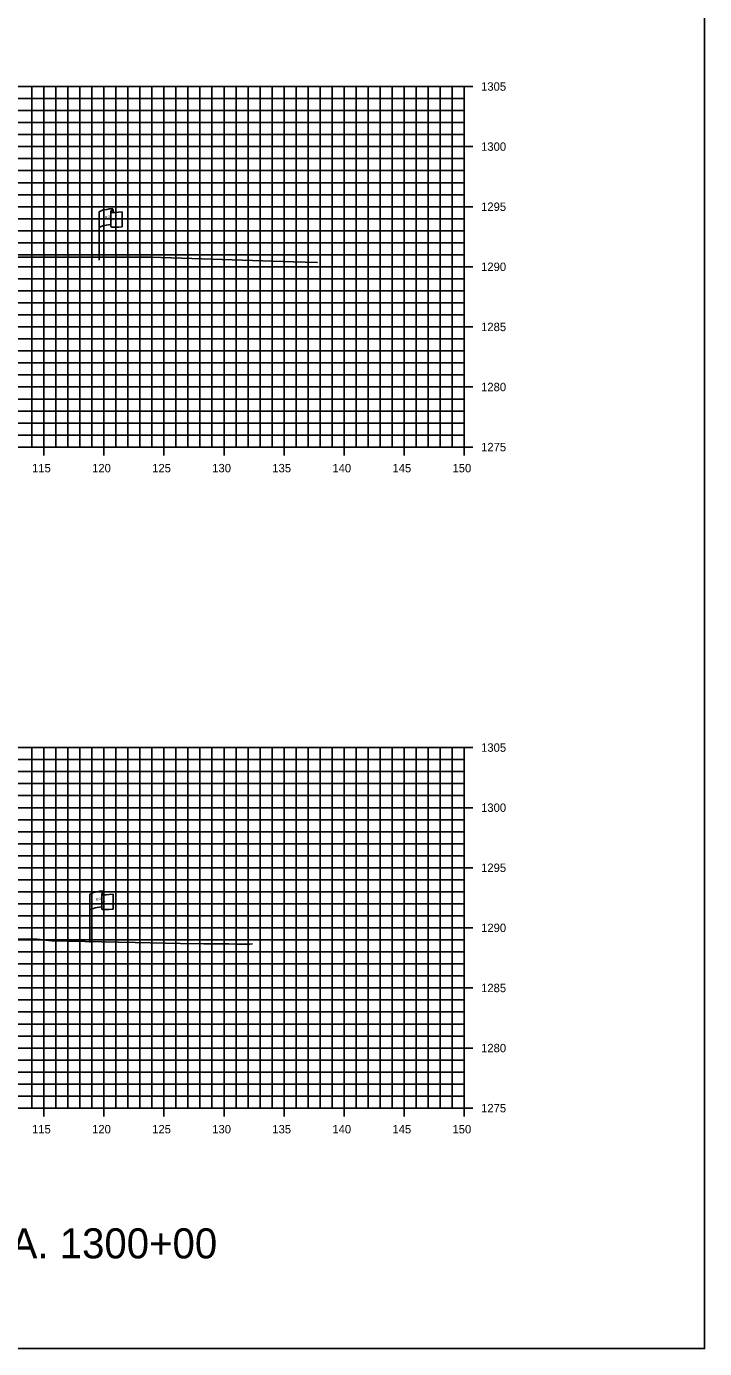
# Model space of a CAD drawing. Extents: x 674939 to 678919, y 750652 to 765176.
# Drawn here: x 678862.1 to 678918.5, y 764036.3 to 764146.3 of the extents above; entities that cross this region are included whole.
import ezdxf

# ---------------------------------------------------------------- set-up
doc = ezdxf.new("R2010")
doc.units = 0
for name, color, linetype in [('Level 10', 7, 'Continuous'), ('Level 20', 7, 'Continuous'), ('Level 21', 7, 'Continuous'), ('Level 28', 7, 'Continuous'), ('Level 4', 7, 'Continuous'), ('Level 8', 7, 'Continuous'), ('Level 9', 7, 'Continuous')]:
    doc.layers.add(name, color=color, linetype=linetype)

msp = doc.modelspace()

# ---------------------------------------------------------------- linework, layer by layer
at = {"layer": 'Level 10'}
for points in [[(678861.05, 764127.09), (678871.05, 764127.1), (678872.48, 764127.08), (678884.3, 764126.7), (678886.28, 764126.65), (678886.32, 764126.67)], [(678859.52, 764070.34), (678862.99, 764070.34), (678863.22, 764070.33), (678864.21, 764070.2), (678871.13, 764070.07), (678874.92, 764070), (678876.85, 764069.96), (678878.07, 764069.95), (678878.94, 764069.95), (678879.58, 764069.94), (678880.08, 764069.94), (678880.4, 764069.94), (678880.68, 764069.94), (678880.91, 764069.95)]]:
    msp.add_lwpolyline(points, dxfattribs=at)
at = {"layer": 'Level 20'}
for p, q in [((678598.53, 764141.29), (678898.53, 764141.29)), ((678862.53, 764111.29), (678862.53, 764141.29)), ((678863.53, 764111.29), (678863.53, 764141.29)), ((678864.53, 764111.29), (678864.53, 764141.29)), ((678865.53, 764111.29), (678865.53, 764141.29)), ((678866.53, 764111.29), (678866.53, 764141.29)), ((678867.53, 764111.29), (678867.53, 764141.29)), ((678868.53, 764111.29), (678868.53, 764141.29)), ((678869.53, 764111.29), (678869.53, 764141.29)), ((678870.53, 764111.29), (678870.53, 764141.29)), ((678871.53, 764111.29), (678871.53, 764141.29)), ((678872.53, 764111.29), (678872.53, 764141.29)), ((678873.53, 764111.29), (678873.53, 764141.29)), ((678874.53, 764111.29), (678874.53, 764141.29)), ((678875.53, 764111.29), (678875.53, 764141.29)), ((678876.53, 764111.29), (678876.53, 764141.29)), ((678877.53, 764111.29), (678877.53, 764141.29)), ((678878.53, 764111.29), (678878.53, 764141.29)), ((678879.53, 764111.29), (678879.53, 764141.29)), ((678880.53, 764111.29), (678880.53, 764141.29)), ((678881.53, 764111.29), (678881.53, 764141.29)), ((678882.53, 764111.29), (678882.53, 764141.29)), ((678883.53, 764111.29), (678883.53, 764141.29)), ((678884.53, 764111.29), (678884.53, 764141.29)), ((678885.53, 764111.29), (678885.53, 764141.29)), ((678886.53, 764111.29), (678886.53, 764141.29)), ((678887.53, 764111.29), (678887.53, 764141.29)), ((678888.53, 764111.29), (678888.53, 764141.29)), ((678889.53, 764111.29), (678889.53, 764141.29)), ((678890.53, 764111.29), (678890.53, 764141.29)), ((678891.53, 764111.29), (678891.53, 764141.29)), ((678892.53, 764111.29), (678892.53, 764141.29)), ((678893.53, 764111.29), (678893.53, 764141.29)), ((678894.53, 764111.29), (678894.53, 764141.29)), ((678895.53, 764111.29), (678895.53, 764141.29)), ((678896.53, 764111.29), (678896.53, 764141.29)), ((678897.53, 764111.29), (678897.53, 764141.29)), ((678898.53, 764111.29), (678898.53, 764141.29)), ((678598.53, 764140.29), (678898.53, 764140.29)), ((678598.53, 764139.29), (678898.53, 764139.29)), ((678598.53, 764138.29), (678898.53, 764138.29)), ((678598.53, 764137.29), (678898.53, 764137.29)), ((678598.53, 764136.29), (678898.53, 764136.29)), ((678598.53, 764135.29), (678898.53, 764135.29)), ((678598.53, 764134.29), (678898.53, 764134.29)), ((678598.53, 764133.29), (678898.53, 764133.29)), ((678598.53, 764132.29), (678898.53, 764132.29)), ((678598.53, 764131.29), (678898.53, 764131.29)), ((678598.53, 764130.29), (678898.53, 764130.29)), ((678598.53, 764129.29), (678898.53, 764129.29)), ((678598.53, 764128.29), (678898.53, 764128.29)), ((678598.53, 764127.29), (678898.53, 764127.29)), ((678598.53, 764126.29), (678898.53, 764126.29)), ((678598.53, 764125.29), (678898.53, 764125.29)), ((678598.53, 764124.29), (678898.53, 764124.29)), ((678598.53, 764123.29), (678898.53, 764123.29)), ((678598.53, 764122.29), (678898.53, 764122.29)), ((678598.53, 764121.29), (678898.53, 764121.29)), ((678598.53, 764120.29), (678898.53, 764120.29)), ((678598.53, 764119.29), (678898.53, 764119.29)), ((678598.53, 764118.29), (678898.53, 764118.29)), ((678598.53, 764117.29), (678898.53, 764117.29)), ((678598.53, 764116.29), (678898.53, 764116.29)), ((678598.53, 764115.29), (678898.53, 764115.29)), ((678598.53, 764114.29), (678898.53, 764114.29)), ((678598.53, 764113.29), (678898.53, 764113.29)), ((678598.53, 764112.29), (678898.53, 764112.29)), ((678598.53, 764111.29), (678898.53, 764111.29)), ((678598.53, 764086.29), (678898.53, 764086.29)), ((678862.53, 764056.29), (678862.53, 764086.29)), ((678863.53, 764056.29), (678863.53, 764086.29)), ((678864.53, 764056.29), (678864.53, 764086.29)), ((678865.53, 764056.29), (678865.53, 764086.29)), ((678866.53, 764056.29), (678866.53, 764086.29)), ((678867.53, 764056.29), (678867.53, 764086.29)), ((678868.53, 764056.29), (678868.53, 764086.29)), ((678869.53, 764056.29), (678869.53, 764086.29)), ((678870.53, 764056.29), (678870.53, 764086.29)), ((678871.53, 764056.29), (678871.53, 764086.29)), ((678872.53, 764056.29), (678872.53, 764086.29)), ((678873.53, 764056.29), (678873.53, 764086.29)), ((678874.53, 764056.29), (678874.53, 764086.29)), ((678875.53, 764056.29), (678875.53, 764086.29)), ((678876.53, 764056.29), (678876.53, 764086.29)), ((678877.53, 764056.29), (678877.53, 764086.29)), ((678878.53, 764056.29), (678878.53, 764086.29)), ((678879.53, 764056.29), (678879.53, 764086.29)), ((678880.53, 764056.29), (678880.53, 764086.29)), ((678881.53, 764056.29), (678881.53, 764086.29)), ((678882.53, 764056.29), (678882.53, 764086.29)), ((678883.53, 764056.29), (678883.53, 764086.29)), ((678884.53, 764056.29), (678884.53, 764086.29)), ((678885.53, 764056.29), (678885.53, 764086.29)), ((678886.53, 764056.29), (678886.53, 764086.29)), ((678887.53, 764056.29), (678887.53, 764086.29)), ((678888.53, 764056.29), (678888.53, 764086.29)), ((678889.53, 764056.29), (678889.53, 764086.29)), ((678890.53, 764056.29), (678890.53, 764086.29)), ((678891.53, 764056.29), (678891.53, 764086.29)), ((678892.53, 764056.29), (678892.53, 764086.29)), ((678893.53, 764056.29), (678893.53, 764086.29)), ((678894.53, 764056.29), (678894.53, 764086.29)), ((678895.53, 764056.29), (678895.53, 764086.29)), ((678896.53, 764056.29), (678896.53, 764086.29)), ((678897.53, 764056.29), (678897.53, 764086.29)), ((678898.53, 764056.29), (678898.53, 764086.29)), ((678598.53, 764085.29), (678898.53, 764085.29)), ((678598.53, 764084.29), (678898.53, 764084.29)), ((678598.53, 764083.29), (678898.53, 764083.29)), ((678598.53, 764082.29), (678898.53, 764082.29)), ((678598.53, 764081.29), (678898.53, 764081.29)), ((678598.53, 764080.29), (678898.53, 764080.29)), ((678598.53, 764079.29), (678898.53, 764079.29)), ((678598.53, 764078.29), (678898.53, 764078.29)), ((678598.53, 764077.29), (678898.53, 764077.29)), ((678598.53, 764076.29), (678898.53, 764076.29)), ((678598.53, 764075.29), (678898.53, 764075.29)), ((678598.53, 764074.29), (678898.53, 764074.29)), ((678598.53, 764073.29), (678898.53, 764073.29)), ((678598.53, 764072.29), (678898.53, 764072.29)), ((678598.53, 764071.29), (678898.53, 764071.29)), ((678598.53, 764070.29), (678898.53, 764070.29)), ((678598.53, 764069.29), (678898.53, 764069.29)), ((678598.53, 764068.29), (678898.53, 764068.29)), ((678598.53, 764067.29), (678898.53, 764067.29)), ((678598.53, 764066.29), (678898.53, 764066.29)), ((678598.53, 764065.29), (678898.53, 764065.29)), ((678598.53, 764064.29), (678898.53, 764064.29)), ((678598.53, 764063.29), (678898.53, 764063.29)), ((678598.53, 764062.29), (678898.53, 764062.29)), ((678598.53, 764061.29), (678898.53, 764061.29)), ((678598.53, 764060.29), (678898.53, 764060.29)), ((678598.53, 764059.29), (678898.53, 764059.29)), ((678598.53, 764058.29), (678898.53, 764058.29)), ((678598.53, 764057.29), (678898.53, 764057.29)), ((678598.53, 764056.29), (678898.53, 764056.29))]:
    msp.add_line(p, q, dxfattribs=at)
at = {"layer": 'Level 28'}
for p, q in [((678868.13, 764126.85), (678868.13, 764130.8)), ((678869.12, 764130.9), (678869.12, 764130.88)), ((678869.12, 764130.88), (678869.12, 764129.66)), ((678869.29, 764131.05), (678869.29, 764130.81)), ((678870.06, 764130.86), (678870.06, 764129.62)), ((678867.36, 764070.08), (678867.36, 764074.03)), ((678868.36, 764074.12), (678868.36, 764074.11)), ((678868.36, 764074.11), (678868.36, 764072.88)), ((678868.52, 764074.28), (678868.52, 764074.04)), ((678869.29, 764074.08), (678869.29, 764072.84))]:
    msp.add_line(p, q, dxfattribs=at)
for centre, radius, start, end in [((678869.2, 764130.9), 0.078, 88.6458, 274.2828), ((678869.21, 764131.05), 0.0783, 263.0712, 93.9564), ((678869.2, 764129.66), 0.0783, 180, 273.9564), ((678868.45, 764074.28), 0.0783, 263.0712, 93.9564), ((678868.43, 764074.12), 0.078, 88.6458, 274.2828), ((678868.43, 764072.88), 0.0783, 180, 273.9564)]:
    msp.add_arc(centre, radius, start, end, dxfattribs=at)
for centre, major_axis, ratio, start_param, end_param in [((678869.71, 764130.84), (-1.58, -0.04), 0.19887, 5.030368, 6.283185), ((678870.42, 764130.96), (-1.23, -0.13), 0.052933, 0.159456, 1.268315), ((678869.7, 764129.53), (-1.58, -0.04), 0.19887, 5.083035, 6.194897), ((678870.42, 764129.72), (-1.23, -0.13), 0.052933, 0.159456, 1.268315), ((678868.94, 764074.07), (-1.58, -0.04), 0.19887, 5.030368, 6.283185), ((678869.65, 764074.19), (-1.23, -0.13), 0.052933, 0.159456, 1.268315), ((678868.94, 764072.75), (-1.58, -0.04), 0.19887, 5.083035, 6.194897), ((678869.65, 764072.95), (-1.23, -0.13), 0.052933, 0.159456, 1.268315)]:
    msp.add_ellipse(centre, major_axis=major_axis, ratio=ratio, start_param=start_param, end_param=end_param, dxfattribs=at)
at = {"layer": 'Level 4'}
msp.add_lwpolyline([(678578.53, 764036.29), (678918.53, 764036.29), (678918.53, 764256.29), (678578.53, 764256.29)], close=True, dxfattribs=at)
at = {"layer": 'Level 8'}
for p, q in [((678899.23, 764141.29), (678897.83, 764141.29)), ((678898.53, 764111.29), (678898.53, 764141.29)), ((678899.23, 764136.29), (678897.83, 764136.29)), ((678899.23, 764131.29), (678897.83, 764131.29)), ((678899.23, 764126.29), (678897.83, 764126.29)), ((678899.23, 764121.29), (678897.83, 764121.29)), ((678899.23, 764116.29), (678897.83, 764116.29)), ((678863.53, 764110.59), (678863.53, 764111.99)), ((678868.53, 764110.59), (678868.53, 764111.99)), ((678873.53, 764110.59), (678873.53, 764111.99)), ((678878.53, 764110.59), (678878.53, 764111.99)), ((678883.53, 764110.59), (678883.53, 764111.99)), ((678888.53, 764110.59), (678888.53, 764111.99)), ((678893.53, 764110.59), (678893.53, 764111.99)), ((678898.53, 764110.59), (678898.53, 764111.99)), ((678598.53, 764111.29), (678898.53, 764111.29)), ((678899.23, 764111.29), (678897.83, 764111.29)), ((678899.23, 764086.29), (678897.83, 764086.29)), ((678898.53, 764056.29), (678898.53, 764086.29)), ((678899.23, 764081.29), (678897.83, 764081.29)), ((678899.23, 764076.29), (678897.83, 764076.29)), ((678899.23, 764071.29), (678897.83, 764071.29)), ((678899.23, 764066.29), (678897.83, 764066.29)), ((678899.23, 764061.29), (678897.83, 764061.29)), ((678863.53, 764055.59), (678863.53, 764056.99)), ((678868.53, 764055.59), (678868.53, 764056.99)), ((678873.53, 764055.59), (678873.53, 764056.99)), ((678878.53, 764055.59), (678878.53, 764056.99)), ((678883.53, 764055.59), (678883.53, 764056.99)), ((678888.53, 764055.59), (678888.53, 764056.99)), ((678893.53, 764055.59), (678893.53, 764056.99)), ((678898.53, 764055.59), (678898.53, 764056.99)), ((678598.53, 764056.29), (678898.53, 764056.29)), ((678899.23, 764056.29), (678897.83, 764056.29))]:
    msp.add_line(p, q, dxfattribs=at)

# ---------------------------------------------------------------- texts
at = {"layer": 'Level 21'}
msp.add_text('STA. 1298+00 TO STA. 1300+00', height=2.5, dxfattribs=at).set_placement((678828.53, 764043.79))
at = {"layer": 'Level 28'}
for s, height, rotation, p in [('R ', 0.2, 9.9884, (678868.65, 764130.3)), (' O', 0.2, 9.9884, (678868.79, 764130.35)), ('DWB 11-9-07', 0.01, 90, (678869.29, 764130.81)), ('W', 0.2, 351.1788, (678869.12, 764130.18)), ('DWB 11-9-07', 0.01, 5.0717, (678869.96, 764129.61)), ('DWB 11-9-07', 0.01, 90, (678868.12, 764126.85)), ('R ', 0.2, 9.9884, (678867.88, 764073.53)), (' O', 0.2, 9.9884, (678868.03, 764073.57)), ('W', 0.2, 351.1788, (678868.36, 764073.4)), ('DWB 11-9-07', 0.01, 90, (678868.52, 764074.04)), ('DWB 11-9-07', 0.01, 5.0717, (678869.19, 764072.84)), ('DWB 11-9-07', 0.01, 90, (678867.36, 764070.08))]:
    msp.add_text(s, height=height, rotation=rotation, dxfattribs=at).set_placement(p)
at = {"layer": 'Level 9'}
for s, p in [('1305', (678899.93, 764140.94)), ('1300', (678899.93, 764135.94)), ('1295', (678899.93, 764130.94)), ('1290', (678899.93, 764125.94)), ('1285', (678899.93, 764120.94)), ('1280', (678899.93, 764115.94)), ('1275', (678899.93, 764110.94)), ('115', (678862.55, 764109.19)), ('120', (678867.55, 764109.19)), ('125', (678872.55, 764109.19)), ('130', (678877.55, 764109.19)), ('135', (678882.55, 764109.19)), ('140', (678887.55, 764109.19)), ('145', (678892.55, 764109.19)), ('150', (678897.55, 764109.19)), ('1305', (678899.93, 764085.94)), ('1300', (678899.93, 764080.94)), ('1295', (678899.93, 764075.94)), ('1290', (678899.93, 764070.94)), ('1285', (678899.93, 764065.94)), ('1280', (678899.93, 764060.94)), ('1275', (678899.93, 764055.94)), ('115', (678862.55, 764054.19)), ('120', (678867.55, 764054.19)), ('125', (678872.55, 764054.19)), ('130', (678877.55, 764054.19)), ('135', (678882.55, 764054.19)), ('140', (678887.55, 764054.19)), ('145', (678892.55, 764054.19)), ('150', (678897.55, 764054.19))]:
    msp.add_text(s, height=0.7, dxfattribs=at).set_placement(p)

doc.saveas('drawing.dxf')
